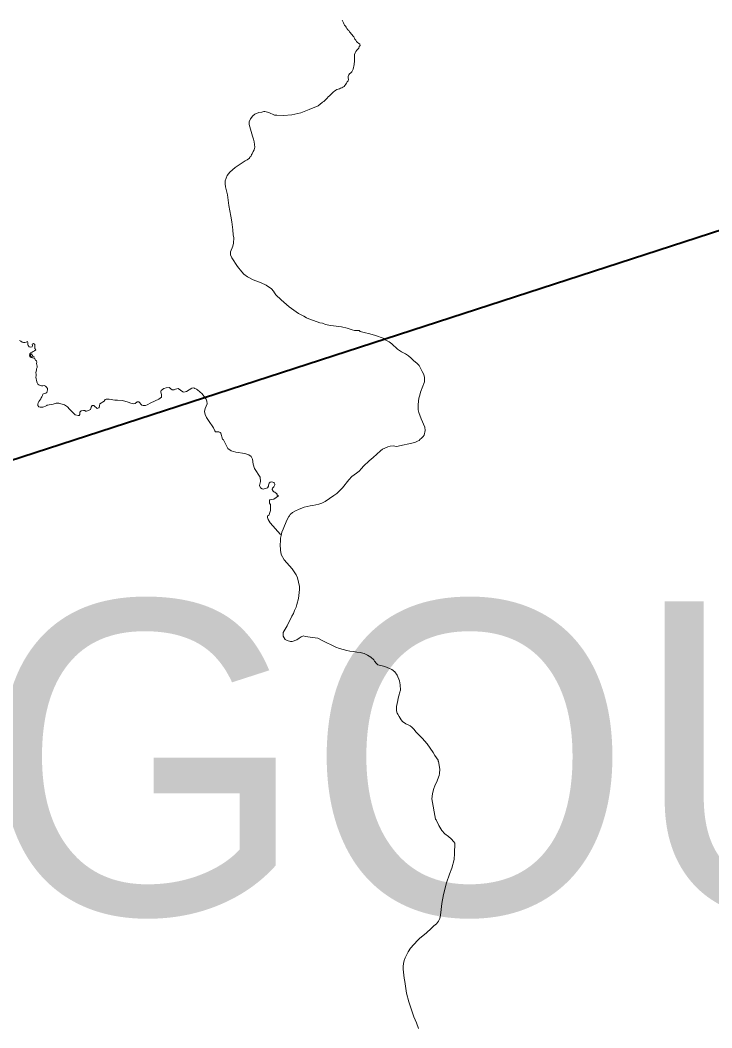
# Model space of a CAD drawing. Extents: x -1643653 to 4543381, y 1624270 to 13878484.
# Drawn here: x 593554 to 594659, y 8914914 to 8916524 of the extents above; entities that cross this region are included whole.
import ezdxf

# ---------------------------------------------------------------- set-up
doc = ezdxf.new("R2010")
doc.units = 0
doc.header["$LTSCALE"] = 200
doc.layers.add('6', color=7, linetype='Continuous', lineweight=13)
doc.layers.add('60', color=7, linetype='Continuous', lineweight=13)

msp = doc.modelspace()

# ---------------------------------------------------------------- linework, layer by layer
at = {"layer": '6', "lineweight": 40}
msp.add_line((590967.2, 8914985.2), (596244.3, 8916699.1), dxfattribs=at)
at = {"layer": '6'}
for points in [[(594080, 8916505.1), (594078.5, 8916506.9), (594076.9, 8916508.3), (594075.8, 8916510.1), (594074.6, 8916512.2), (594073.3, 8916514.1), (594072, 8916515.7), (594071, 8916517.5), (594070, 8916519.4), (594067.9, 8916523.5)], [(594080, 8916505.1), (594078.5, 8916506.9), (594076.9, 8916508.3), (594075.8, 8916510.1), (594074.6, 8916512.2), (594073.3, 8916514.1), (594072, 8916515.7), (594071, 8916517.5), (594070, 8916519.4), (594067.9, 8916523.5)], [(594036.3, 8916392.1), (594036.8, 8916392.4), (594038.8, 8916393.8), (594040.7, 8916395.6), (594042.4, 8916397.4), (594044.1, 8916399.1), (594046, 8916400.9), (594047.8, 8916402.9), (594049.3, 8916404.3), (594051.1, 8916405.9), (594052.4, 8916407.4), (594054.2, 8916408.9), (594056, 8916410.2), (594057.9, 8916411.6), (594059.7, 8916412.6), (594061.5, 8916413.4), (594063.6, 8916414), (594065.5, 8916414.7), (594067.5, 8916415.2), (594069.4, 8916416.3), (594071.1, 8916417.6), (594072.4, 8916419.4), (594073.8, 8916421.2), (594075, 8916423.1), (594076.1, 8916425), (594077.7, 8916426.7), (594078.4, 8916429), (594077.7, 8916431.5), (594077.8, 8916433.6), (594078.7, 8916436), (594080, 8916437.7), (594082, 8916439.3), (594083.4, 8916441), (594084.5, 8916442.9), (594085.5, 8916445.1), (594086.2, 8916447.7), (594086.8, 8916450), (594087.2, 8916452.6), (594087.5, 8916454.6), (594087.7, 8916456.7), (594087.8, 8916459.2), (594087.9, 8916461.3), (594087.8, 8916463.9), (594087.7, 8916466.2), (594087.9, 8916468.7), (594088.7, 8916471.3), (594089.8, 8916473.6), (594091.4, 8916475.8), (594093.1, 8916477.2), (594094.5, 8916479), (594095.5, 8916481.6), (594096.7, 8916483.3), (594096.2, 8916485.4), (594094.3, 8916486.7), (594092.4, 8916488), (594090.8, 8916489.5), (594089.7, 8916491.4), (594088.6, 8916493.1), (594087.6, 8916495), (594086.7, 8916496.8), (594085.4, 8916498.5), (594084, 8916500.2), (594082.7, 8916501.8), (594081.4, 8916503.4), (594080, 8916505.1)], [(594036.3, 8916392.1), (594036.8, 8916392.4), (594038.8, 8916393.8), (594040.7, 8916395.6), (594042.4, 8916397.4), (594044.1, 8916399.1), (594046, 8916400.9), (594047.8, 8916402.9), (594049.3, 8916404.3), (594051.1, 8916405.9), (594052.4, 8916407.4), (594054.2, 8916408.9), (594056, 8916410.2), (594057.9, 8916411.6), (594059.7, 8916412.6), (594061.5, 8916413.4), (594063.6, 8916414), (594065.5, 8916414.7), (594067.5, 8916415.2), (594069.4, 8916416.3), (594071.1, 8916417.6), (594072.4, 8916419.4), (594073.8, 8916421.2), (594075, 8916423.1), (594076.1, 8916425), (594077.7, 8916426.7), (594078.4, 8916429), (594077.7, 8916431.5), (594077.8, 8916433.6), (594078.7, 8916436), (594080, 8916437.7), (594082, 8916439.3), (594083.4, 8916441), (594084.5, 8916442.9), (594085.5, 8916445.1), (594086.2, 8916447.7), (594086.8, 8916450), (594087.2, 8916452.6), (594087.5, 8916454.6), (594087.7, 8916456.7), (594087.8, 8916459.2), (594087.9, 8916461.3), (594087.8, 8916463.9), (594087.7, 8916466.2), (594087.9, 8916468.7), (594088.7, 8916471.3), (594089.8, 8916473.6), (594091.4, 8916475.8), (594093.1, 8916477.2), (594094.5, 8916479), (594095.5, 8916481.6), (594096.7, 8916483.3), (594096.2, 8916485.4), (594094.3, 8916486.7), (594092.4, 8916488), (594090.8, 8916489.5), (594089.7, 8916491.4), (594088.6, 8916493.1), (594087.6, 8916495), (594086.7, 8916496.8), (594085.4, 8916498.5), (594084, 8916500.2), (594082.7, 8916501.8), (594081.4, 8916503.4), (594080, 8916505.1)], [(593927.7, 8916329.4), (593926.7, 8916333.6), (593925.1, 8916338.4), (593919.7, 8916356.8), (593919.7, 8916361.4), (593921.8, 8916366.2), (593925.5, 8916370.7), (593928.7, 8916373.5), (593934.9, 8916376.1), (593939.8, 8916376.6), (593943, 8916377.4), (593944.7, 8916377.4), (593950.7, 8916376.1), (593959.9, 8916371.9), (593964, 8916371.7), (593974.5, 8916371.2), (593987.7, 8916372.4), (594002.3, 8916375.7), (594015.5, 8916381.1), (594029.8, 8916386.5), (594036.3, 8916392.1)], [(593911.2, 8916118.1), (593907.6, 8916121.8), (593901, 8916130.2), (593891.6, 8916144), (593889.8, 8916148.5), (593889.8, 8916153.5), (593893.3, 8916162.8), (593894.6, 8916167.4), (593894.8, 8916176), (593894.2, 8916180.5), (593893.7, 8916188.8), (593892, 8916201.7), (593890.1, 8916210.3), (593888.8, 8916218.8), (593886.9, 8916227.4), (593885.4, 8916240.2), (593885.1, 8916244.7), (593881.6, 8916257.4), (593881.1, 8916262.1), (593881.4, 8916266.8), (593882.6, 8916271.3), (593884.2, 8916275.3), (593888.9, 8916281), (593897.3, 8916288.4), (593912.9, 8916299), (593916.1, 8916300.4), (593919.9, 8916303.2), (593920.3, 8916304.3), (593921.3, 8916304.7), (593921.4, 8916305.7), (593922.5, 8916306.5), (593923.5, 8916309.2), (593924.6, 8916310.2), (593925.9, 8916313.6), (593927.7, 8916316.4), (593928.4, 8916320.9), (593927.7, 8916329.4)], [(594194.5, 8915855.4), (594197.7, 8915858.8), (594199.2, 8915860.9), (594200.6, 8915868.1), (594200, 8915873.5), (594194.4, 8915886.7), (594190.5, 8915896.8), (594189.4, 8915901.3), (594189.5, 8915909.7), (594190.8, 8915919.8), (594192.3, 8915924.7), (594193.4, 8915929.3), (594197, 8915938.8), (594198.3, 8915943.5), (594199.4, 8915945.8), (594199.6, 8915948.3), (594199.4, 8915952.6), (594198.3, 8915957.7), (594196.1, 8915962.5), (594191, 8915972), (594187.5, 8915975.6), (594182.7, 8915979.3), (594178.4, 8915983.8), (594174.1, 8915987.3), (594169.2, 8915990.6), (594163.1, 8915993.8), (594156.6, 8915998), (594147.7, 8916006.4), (594143.1, 8916009.7), (594135.8, 8916013.7), (594135, 8916014.9), (594119.6, 8916020.2), (594110, 8916023), (594105.6, 8916024.1), (594104.2, 8916024.9), (594101.3, 8916025.5), (594099, 8916025.6), (594096.9, 8916026.4), (594095, 8916027.7), (594087.8, 8916028), (594084, 8916028.8), (594076, 8916031.4), (594066.8, 8916033.9), (594054.1, 8916035.6), (594049.6, 8916035.7), (594041.4, 8916037.7), (594036.9, 8916039.4), (594032.5, 8916040.4), (594032.5, 8916040.4), (594028.4, 8916042), (594015, 8916046.5), (594011.3, 8916048), (594006.7, 8916050.7), (593998.3, 8916054.8), (593983.7, 8916065.6), (593970.8, 8916076.7), (593962.4, 8916085.1), (593960.1, 8916088), (593958.6, 8916090.7), (593955.1, 8916094.6), (593946.7, 8916100.4), (593938.5, 8916104.1), (593925.8, 8916109), (593916.7, 8916113.8), (593911.2, 8916118.1)], [(593552.7, 8916011.7), (593554.9, 8916010.6), (593557.1, 8916009.5), (593559.2, 8916008.5), (593561.2, 8916008.5), (593563.2, 8916009.2), (593565.4, 8916010.1), (593566.1, 8916008.2), (593565.8, 8916005.8), (593566.5, 8916003.7), (593568.2, 8916002), (593570.4, 8916001.1), (593572.7, 8916001.8), (593573.5, 8916003.7), (593573.1, 8916006), (593575.1, 8916006.9), (593576.9, 8916005.5), (593577.4, 8916003.2), (593577, 8916001.1), (593577.3, 8915998.9), (593578.5, 8915997), (593576.6, 8915995.5), (593574.7, 8915994.6), (593572.7, 8915993.3), (593570.9, 8915992), (593569.2, 8915990.6), (593568.7, 8915988.4), (593569.3, 8915986.3), (593571.1, 8915984.6), (593573.2, 8915984.3), (593571.6, 8915985.6), (593570, 8915987.1), (593570.5, 8915989.1), (593572.5, 8915990.5), (593573.1, 8915988.6), (593574.2, 8915986.9), (593576, 8915985.8), (593575.5, 8915983.8), (593577.1, 8915982.4), (593578.3, 8915980.7), (593579.8, 8915979.3), (593580.5, 8915977.4), (593580, 8915975.4), (593580.1, 8915973.1), (593580.9, 8915971.1), (593580.8, 8915968.8), (593580, 8915966.8), (593579.7, 8915964.8), (593579.3, 8915962.8), (593579, 8915960.3), (593579.1, 8915958.1), (593579.3, 8915955.5), (593579, 8915953.3), (593579.1, 8915950.8), (593579.7, 8915948.4), (593580.3, 8915946), (593580.8, 8915944.1), (593581.7, 8915942.1), (593583.5, 8915941), (593585.5, 8915940.1), (593587.8, 8915939.4), (593588.1, 8915939.4), (593590.1, 8915939.6), (593592.3, 8915939.8), (593594.3, 8915939.2), (593595.9, 8915937.5), (593597.3, 8915935.5), (593597.4, 8915933.1), (593597.4, 8915933)], [(593597.4, 8915933), (593597, 8915930.9), (593596.5, 8915928.9), (593594.7, 8915927.6), (593592.2, 8915927.4), (593590.2, 8915926.3), (593589.2, 8915924.2), (593588.4, 8915922.2), (593587.5, 8915920.4), (593586.5, 8915918.7), (593585.1, 8915916.7), (593583.8, 8915914.5), (593582.7, 8915912.2), (593582.2, 8915910.1), (593582, 8915907.9), (593583.5, 8915906.1), (593585.5, 8915905.4), (593587.5, 8915905.3), (593589.7, 8915905.6), (593591.7, 8915906.2), (593594.1, 8915907.3)], [(593852.1, 8915915.2), (593850.8, 8915918), (593845.4, 8915925.1), (593844.4, 8915926.8), (593840.9, 8915930.1), (593836.8, 8915933), (593835.6, 8915934.2), (593832.5, 8915935.4), (593831.4, 8915936.2), (593827.8, 8915935.8), (593819.2, 8915930.6), (593817.4, 8915929.8), (593814.8, 8915929.4), (593813.8, 8915929.8), (593806.2, 8915935.3), (593801.7, 8915934), (593799.7, 8915932.9), (593796.8, 8915933), (593791.5, 8915936.6), (593787, 8915936.1), (593783, 8915935.1), (593779.2, 8915931.9), (593778.7, 8915930.7), (593778.7, 8915929.9), (593779.7, 8915925.4), (593779.5, 8915921.2), (593775.3, 8915918), (593762.4, 8915912.2), (593756.8, 8915909.2), (593754, 8915908.3), (593750.4, 8915908.3), (593748.1, 8915908.6), (593747.3, 8915909.2), (593744, 8915913.6), (593743.3, 8915914), (593740.5, 8915914.1), (593737.2, 8915911.2)], [(593737.2, 8915911.2), (593740.5, 8915914.1), (593743.3, 8915914), (593744, 8915913.6), (593747.3, 8915909.2), (593748.1, 8915908.6), (593750.4, 8915908.3), (593754, 8915908.3), (593756.8, 8915909.2), (593762.4, 8915912.2), (593775.3, 8915918), (593779.5, 8915921.2), (593779.7, 8915925.4), (593778.7, 8915929.9), (593778.7, 8915930.7), (593779.2, 8915931.9), (593783, 8915935.1), (593787, 8915936.1), (593791.5, 8915936.6), (593796.8, 8915933), (593799.7, 8915932.9), (593801.7, 8915934), (593806.2, 8915935.3), (593813.8, 8915929.8), (593814.8, 8915929.4), (593817.4, 8915929.8), (593819.2, 8915930.6), (593827.8, 8915935.8), (593831.4, 8915936.2), (593832.5, 8915935.4), (593835.6, 8915934.2), (593836.8, 8915933), (593840.9, 8915930.1), (593844.4, 8915926.8), (593845.4, 8915925.1), (593850.8, 8915918), (593852.1, 8915915.2)], [(593594.1, 8915907.3), (593596.2, 8915908.2), (593597.1, 8915908.7)], [(593737.2, 8915911.2), (593734.8, 8915911), (593730.4, 8915911.9), (593726, 8915913.6), (593717.4, 8915915.9), (593709.2, 8915916.8), (593704.8, 8915916.8), (593695.9, 8915918.1), (593691.2, 8915918.2), (593689.6, 8915917.8), (593687.7, 8915915), (593680.9, 8915910.6), (593680.2, 8915907.8), (593679.9, 8915904.7), (593679.6, 8915904.3), (593676.7, 8915903.2), (593675.1, 8915905.1), (593673.4, 8915905.8), (593671.2, 8915907.9), (593668.7, 8915908.2), (593667, 8915905.2), (593666.2, 8915901.7), (593664.2, 8915900.4), (593659.8, 8915899.1), (593657.9, 8915899.1), (593657, 8915900.1), (593656.4, 8915900.3), (593654.8, 8915900.2), (593651.3, 8915899.4), (593649.1, 8915897.4), (593648.9, 8915896.2), (593649.2, 8915894), (593649.1, 8915893.5), (593647.8, 8915892.1), (593646.5, 8915892), (593641.7, 8915893.4), (593636.6, 8915898.1), (593632.8, 8915902.4), (593629.2, 8915905.8), (593624.4, 8915909), (593618.8, 8915911), (593615.3, 8915911.6), (593611.2, 8915911.6), (593606.7, 8915910.4), (593597.1, 8915908.7)], [(593597.1, 8915908.7), (593606.7, 8915910.4), (593611.2, 8915911.6), (593615.3, 8915911.6), (593618.8, 8915911), (593624.4, 8915909), (593629.2, 8915905.8), (593632.8, 8915902.4), (593636.6, 8915898.1), (593641.7, 8915893.4), (593646.5, 8915892), (593647.8, 8915892.1), (593649.1, 8915893.5), (593649.2, 8915894), (593648.9, 8915896.2), (593649.1, 8915897.4), (593651.3, 8915899.4), (593654.8, 8915900.2), (593656.4, 8915900.3), (593657, 8915900.1), (593657.9, 8915899.1), (593659.8, 8915899.1), (593664.2, 8915900.4), (593666.2, 8915901.7), (593667, 8915905.2), (593668.7, 8915908.2), (593671.2, 8915907.9), (593673.4, 8915905.8), (593675.1, 8915905.1), (593676.7, 8915903.2), (593679.6, 8915904.3), (593679.9, 8915904.7), (593680.2, 8915907.8), (593680.9, 8915910.6), (593687.7, 8915915), (593689.6, 8915917.8), (593691.2, 8915918.2), (593695.9, 8915918.1), (593704.8, 8915916.8), (593709.2, 8915916.8), (593717.4, 8915915.9), (593726, 8915913.6), (593730.4, 8915911.9), (593734.8, 8915911), (593737.2, 8915911.2)], [(593969.7, 8915701.9), (593953.1, 8915720.5), (593950.1, 8915726.1), (593949, 8915729.2), (593949, 8915731.9), (593950.8, 8915732.6), (593953.4, 8915740.3), (593953.4, 8915750.1), (593953.2, 8915750.8), (593952.1, 8915752.1), (593952.2, 8915756.9), (593952.8, 8915757.2), (593958.8, 8915758.6), (593966.3, 8915763.9), (593964, 8915765.4), (593964.1, 8915766.7), (593963.9, 8915767.1), (593960.6, 8915769.8), (593959.1, 8915770.3), (593957.7, 8915771.4), (593956.4, 8915773.8), (593956.4, 8915774.4), (593957, 8915775.9), (593959.2, 8915778.1), (593960.6, 8915781.6), (593960.6, 8915782.4), (593959.6, 8915784.8), (593959, 8915785.3), (593956, 8915786.2), (593953.3, 8915785.8), (593951.7, 8915784.3), (593950.5, 8915781), (593950.2, 8915779.2), (593948.7, 8915776.7), (593947, 8915776), (593941.8, 8915774.5), (593940.1, 8915775), (593937.5, 8915776.7), (593936, 8915780.1), (593937.6, 8915786.9), (593936.9, 8915793.7), (593928.2, 8915807.4), (593926.1, 8915814.3), (593924.8, 8915822.4), (593922.5, 8915826.9), (593919.2, 8915829.2), (593912.5, 8915831.3), (593898, 8915833.4), (593890.8, 8915835.9), (593885.7, 8915839.3), (593878.5, 8915853.1), (593877, 8915854.3), (593874.3, 8915863.8), (593873.1, 8915864.9), (593871, 8915866), (593865.9, 8915866.3), (593864.8, 8915867.8), (593862.5, 8915872.4), (593854.4, 8915884.3), (593851.4, 8915889.1), (593849.3, 8915893.5), (593848.2, 8915898.4), (593849.1, 8915903.1), (593852.2, 8915910.8), (593852.1, 8915915.2)], [(593852.1, 8915915.2), (593852.2, 8915910.8), (593849.1, 8915903.1), (593848.2, 8915898.4), (593849.3, 8915893.5), (593851.4, 8915889.1), (593854.4, 8915884.3), (593862.5, 8915872.4), (593864.8, 8915867.8), (593865.9, 8915866.3), (593871, 8915866), (593873.1, 8915864.9), (593874.3, 8915863.8), (593877, 8915854.3), (593878.5, 8915853.1), (593885.7, 8915839.3), (593890.8, 8915835.9), (593898, 8915833.4), (593912.5, 8915831.3), (593919.2, 8915829.2), (593922.5, 8915826.9), (593924.8, 8915822.4), (593926.1, 8915814.3), (593928.2, 8915807.4), (593936.9, 8915793.7), (593937.6, 8915786.9), (593936, 8915780.1), (593937.5, 8915776.7), (593940.1, 8915775), (593941.8, 8915774.5), (593947, 8915776), (593948.7, 8915776.7), (593950.2, 8915779.2), (593950.5, 8915781), (593951.7, 8915784.3), (593953.3, 8915785.8), (593956, 8915786.2), (593959, 8915785.3), (593959.6, 8915784.8), (593960.6, 8915782.4), (593960.6, 8915781.6), (593959.2, 8915778.1), (593957, 8915775.9), (593956.4, 8915774.4), (593956.4, 8915773.8), (593957.7, 8915771.4), (593959.1, 8915770.3), (593960.6, 8915769.8), (593963.9, 8915767.1), (593964.1, 8915766.7), (593964, 8915765.4), (593966.3, 8915763.9), (593958.8, 8915758.6), (593952.8, 8915757.2), (593952.2, 8915756.9), (593952.1, 8915752.1), (593953.2, 8915750.8), (593953.4, 8915750.1), (593953.4, 8915740.3), (593950.8, 8915732.6), (593949, 8915731.9), (593949, 8915729.2), (593950.1, 8915726.1), (593953.1, 8915720.5), (593969.7, 8915701.9)], [(593983.1, 8915730.7), (593984.2, 8915731.7), (593985.3, 8915733.9), (593988.8, 8915737), (593993.6, 8915739.9), (593998.2, 8915742.2), (594007.4, 8915746), (594012.1, 8915746.9), (594016.8, 8915748.1), (594021.5, 8915748.6), (594026.2, 8915749.4), (594031, 8915750.7), (594035.7, 8915752.4), (594040.7, 8915754.8), (594055, 8915764.2), (594059.8, 8915767.7), (594068.5, 8915776.5), (594078.7, 8915789.2), (594083.8, 8915794.6), (594087.5, 8915797.6), (594091.2, 8915800.1), (594095.2, 8915803.5), (594099.2, 8915807.4), (594102.2, 8915811), (594111.2, 8915819.8), (594117.8, 8915825.3), (594129.1, 8915835.8), (594132.4, 8915838.2), (594140.8, 8915842.2), (594144.9, 8915843.3), (594149.5, 8915843.6), (594154.9, 8915842.9), (594184.2, 8915849), (594188.5, 8915850.9), (594191.2, 8915852.4), (594192.7, 8915854.2), (594194.5, 8915855.4)], [(594159.8, 8915468.6), (594156.1, 8915477.3), (594152.2, 8915482.9), (594147.2, 8915486.4), (594136.4, 8915491.4), (594125.2, 8915494), (594122.7, 8915496.1), (594119.9, 8915499.7), (594118.5, 8915502), (594114.1, 8915506.1), (594108.6, 8915509.4), (594103, 8915511.8), (594097.1, 8915513.5), (594091.7, 8915514.2), (594086.2, 8915515.2), (594080.6, 8915515.7), (594075.4, 8915516.7), (594063.6, 8915520.1), (594058, 8915522.1), (594036.1, 8915532.8), (594029.4, 8915536.6), (594009.1, 8915539.2), (594006.2, 8915540.1), (594002.7, 8915538.6), (593999.3, 8915536.7), (593995.9, 8915533.9), (593988.1, 8915531.3), (593985.5, 8915531.3), (593980.2, 8915532.6), (593977.2, 8915534.2), (593973.8, 8915539.8), (593974, 8915545.8), (593980, 8915556.1), (593987.7, 8915571.8), (593990.4, 8915576.1), (593991.8, 8915580.9), (593994.5, 8915586), (593995.8, 8915590.4), (593995.8, 8915590.4), (593998.2, 8915599.8), (593999.7, 8915614.1), (593999.7, 8915618.8), (593996.9, 8915632.8), (593994.8, 8915637.7), (593988, 8915647.4), (593975.7, 8915661.6), (593970.7, 8915670.2), (593969.6, 8915677.3), (593969.3, 8915686.3), (593969.7, 8915691.4), (593969.8, 8915696.1), (593970.4, 8915700.7), (593971.5, 8915705.7), (593973.9, 8915710.4), (593979.9, 8915724.9), (593983.1, 8915730.7)], [(594221.8, 8915084.5), (594221.8, 8915084.5), (594223.9, 8915088.9), (594225.1, 8915094.1), (594226.4, 8915103.4), (594227.3, 8915113), (594229.8, 8915127.1), (594234.8, 8915145.9), (594239.5, 8915159.6), (594243.5, 8915169.4), (594247.1, 8915183.1), (594247.8, 8915192.6), (594248, 8915208.9), (594246.5, 8915211.3), (594242.3, 8915215.9), (594238.2, 8915219.9), (594232.3, 8915224.2), (594227.5, 8915229.6), (594222.3, 8915237.6), (594218.5, 8915246.5), (594217.4, 8915247.2), (594211.6, 8915280), (594212.3, 8915288), (594213.8, 8915295), (594216.7, 8915302.3), (594218.8, 8915305.9), (594223, 8915317.1), (594223.8, 8915320.6), (594224.2, 8915327.1), (594222.1, 8915339.6), (594221.7, 8915340.1), (594221.2, 8915341.8), (594216.2, 8915349.2), (594213.3, 8915354.1), (594203.8, 8915367.8), (594195.8, 8915376.7), (594185.8, 8915386.9), (594183.1, 8915390.4), (594179.2, 8915394.5), (594176.7, 8915396.4), (594173.6, 8915398.2), (594169.8, 8915399.6), (594164.3, 8915403.7), (594162.5, 8915405.9), (594159.1, 8915411.2), (594157, 8915415.4), (594156, 8915416.6), (594154.8, 8915420.7), (594155.1, 8915427.3), (594157.1, 8915436.8), (594157.6, 8915440.9), (594158.5, 8915444.3), (594159.3, 8915445.8), (594159.4, 8915447.3), (594159.8, 8915448.2), (594160, 8915451), (594160.8, 8915452), (594161.2, 8915453.4), (594161, 8915462), (594159.8, 8915468.6)], [(594189.8, 8914913.2), (594186.6, 8914922.4), (594182.5, 8914931.8), (594177.8, 8914946.1), (594176.4, 8914950.8), (594174.5, 8914955.9), (594171.1, 8914969.7), (594168.3, 8914988.4), (594167.2, 8914993.4), (594165.7, 8915008), (594165.6, 8915012.1), (594166.2, 8915016.7), (594167.4, 8915021.9), (594169, 8915026.2), (594173.5, 8915035.7), (594177.3, 8915041.2), (594188.2, 8915053.6), (594191.5, 8915056.7), (594202.8, 8915065.9), (594210.1, 8915072.8), (594214.5, 8915077.3), (594218.6, 8915080.4), (594221.8, 8915084.5)]]:
    msp.add_lwpolyline(points, dxfattribs=at)
at = {"layer": '60', "lineweight": 25}
msp.add_spline([(814781, 9009175.5), (814787.2, 9009173.4), (814796.9, 9009173.4), (814799.4, 9009172.4), (814805.1, 9009174.5), (814805.6, 9009176.5), (814811.7, 9009179.5), (814811.7, 9009179.5), (814801.5, 9009181), (814790.7, 9009181.5), (814784.1, 9009183.1), (814777.4, 9009185.1), (814778.4, 9009175.5)], degree=3, dxfattribs=at)

# ---------------------------------------------------------------- texts
at = {"layer": '6'}
msp.add_text('(DELMIRO GOUVEIA)', height=500, dxfattribs=at).set_placement((590036.9, 8915095.5))

doc.saveas('drawing.dxf')
